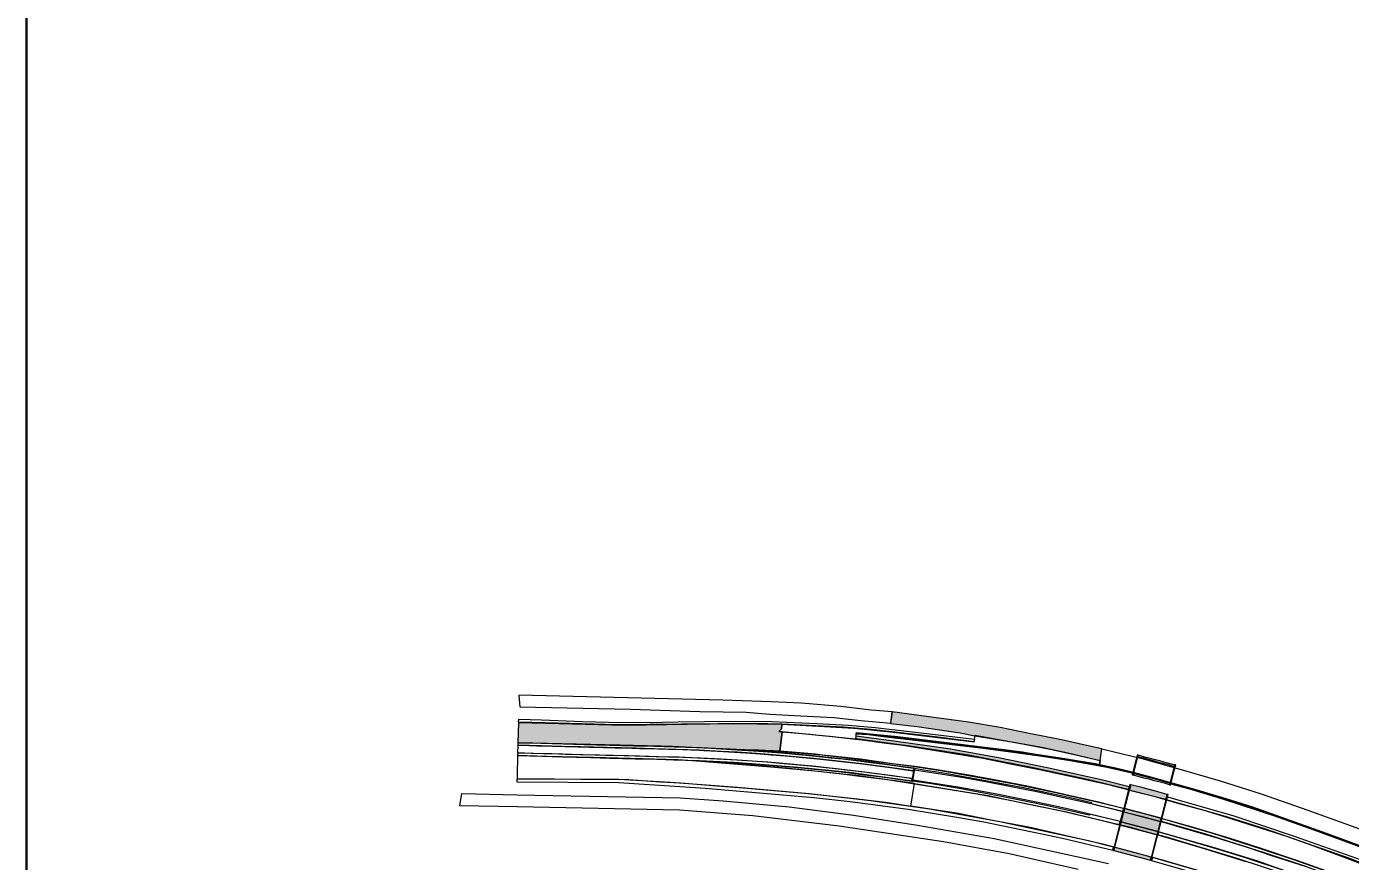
# Model space of a CAD drawing. Extents: x 2363427 to 2368559, y 6957299 to 6980140.
# Drawn here: x 2365245.7 to 2365430.7, y 6979906.7 to 6980023.4 of the extents above; entities that cross this region are included whole.
import ezdxf

# ---------------------------------------------------------------- set-up
doc = ezdxf.new("R2010")
doc.units = 0
doc.header["$LTSCALE"] = 5.6
for name, color, linetype, lineweight in [('10', 7, 'Continuous', 13), ('11', 7, 'Continuous', 13), ('12', 7, 'Continuous', 13), ('14', 7, 'Continuous', 13), ('62', 7, 'Continuous', 25), ('9', 7, 'Continuous', 13)]:
    doc.layers.add(name, color=color, linetype=linetype, lineweight=lineweight)

msp = doc.modelspace()

# ---------------------------------------------------------------- hatches: boundary and pattern name
at = {"layer": '10'}
for points in [[(2365314.396, 6979923.302), (2365314.459, 6979926.147), (2365329.318, 6979925.747), (2365338.011, 6979925.894), (2365344.37, 6979925.991), (2365351.24, 6979925.888), (2365351.17, 6979925.259), (2365350.784, 6979924.88), (2365351.248, 6979924.835), (2365350.927, 6979922.111), (2365347.962, 6979922.276), (2365346.057, 6979922.324), (2365344.92, 6979922.345), (2365339.966, 6979922.585), (2365339.56, 6979922.6), (2365335.969, 6979922.749), (2365335.682, 6979922.752), (2365334.341, 6979922.799), (2365328.6, 6979922.945)], [(2365399.61, 6979916.763), (2365394.112, 6979918.1), (2365386.09, 6979919.837), (2365377.323, 6979921.542), (2365369.167, 6979922.799), (2365365.971, 6979923.253), (2365361.547, 6979923.822), (2365361.597, 6979924.269), (2365366.881, 6979923.579), (2365374.486, 6979922.472), (2365381.483, 6979921.216), (2365388.28, 6979919.846), (2365396.088, 6979918.094), (2365399.73, 6979917.192)], [(2365400.136, 6979919.023), (2365396.668, 6979919.816), (2365391.5, 6979920.758), (2365387.268, 6979921.399), (2365382.851, 6979922.038), (2365378.99, 6979922.525), (2365370.664, 6979923.501), (2365365.76, 6979924.099), (2365363.338, 6979924.388), (2365361.614, 6979924.478), (2365361.593, 6979924.631), (2365365.04, 6979924.297), (2365367.702, 6979924.03), (2365372.458, 6979923.453), (2365377.45, 6979922.833), (2365380.635, 6979922.456), (2365385.902, 6979921.771), (2365389.698, 6979921.152), (2365394.555, 6979920.403), (2365396.83, 6979919.948), (2365397.639, 6979919.772), (2365398.254, 6979919.63), (2365400.253, 6979919.142), (2365400.209, 6979918.972)]]:
    msp.add_hatch(color=256, dxfattribs=at).paths.add_polyline_path(points)
at = {"layer": '12'}
for points in [[(2365400.328, 6979918.758), (2365400.858, 6979920.945), (2365401.017, 6979921.556), (2365400.94, 6979921.569), (2365400.876, 6979921.581), (2365400.709, 6979920.98), (2365400.181, 6979918.793)], [(2365401.078, 6979921.543), (2365402.053, 6979921.296), (2365402.692, 6979921.131), (2365402.822, 6979921.097), (2365403.779, 6979920.85), (2365404.433, 6979920.674), (2365404.564, 6979920.639), (2365405.437, 6979920.411), (2365406.068, 6979920.233), (2365406.105, 6979920.241), (2365406.039, 6979919.954), (2365405.992, 6979919.963), (2365405.398, 6979920.149), (2365404.662, 6979920.344), (2365403.85, 6979920.556), (2365403.133, 6979920.758), (2365402.403, 6979920.932), (2365401.748, 6979921.119), (2365401.271, 6979921.244), (2365401.005, 6979921.307), (2365400.935, 6979921.322), (2365401.002, 6979921.554)], [(2365405.542, 6979917.356), (2365406.071, 6979919.543), (2365406.255, 6979920.223), (2365406.108, 6979920.248), (2365405.923, 6979919.578), (2365405.394, 6979917.391)], [(2365369.522, 6979917.903), (2365369.791, 6979919.707), (2365369.656, 6979919.725), (2365369.386, 6979917.923)], [(2365400.483, 6979918.978), (2365401.459, 6979918.731), (2365402.097, 6979918.566), (2365402.227, 6979918.532), (2365403.184, 6979918.284), (2365403.838, 6979918.109), (2365403.969, 6979918.074), (2365404.843, 6979917.846), (2365405.473, 6979917.668), (2365405.397, 6979917.398), (2365404.804, 6979917.584), (2365404.067, 6979917.779), (2365403.255, 6979917.991), (2365402.539, 6979918.193), (2365401.808, 6979918.367), (2365401.153, 6979918.554), (2365400.676, 6979918.679), (2365400.41, 6979918.742), (2365400.271, 6979918.777), (2365400.325, 6979918.991), (2365400.366, 6979919.001)], [(2365397.623, 6979908.216), (2365399.965, 6979917.42), (2365399.833, 6979917.453), (2365397.492, 6979908.25)], [(2365405.054, 6979916.072), (2365403.448, 6979916.511), (2365401.708, 6979916.972), (2365399.965, 6979917.42), (2365399.784, 6979916.687), (2365404.114, 6979915.574), (2365404.91, 6979915.386)], [(2365402.844, 6979906.835), (2365405.185, 6979916.038), (2365405.054, 6979916.072), (2365402.712, 6979906.868)], [(2365404.11, 6979912.302), (2365404.219, 6979912.752), (2365399.09, 6979914.083), (2365398.981, 6979913.654), (2365401.483, 6979913.008)], [(2365403.629, 6979910.435), (2365402.097, 6979910.864), (2365399.616, 6979911.529), (2365398.521, 6979911.786), (2365398.62, 6979912.246), (2365402.477, 6979911.222), (2365403.749, 6979910.885)], [(2365402.713, 6979906.871), (2365402.824, 6979907.306), (2365400.251, 6979907.997), (2365398.346, 6979908.502), (2365397.721, 6979908.659), (2365397.619, 6979908.222)]]:
    msp.add_hatch(color=256, dxfattribs=at).paths.add_polyline_path(points)
at = {"layer": '14'}
msp.add_hatch(color=256, dxfattribs=at).paths.add_polyline_path([(2365403.734, 6979910.883), (2365401.787, 6979911.406), (2365399.974, 6979911.887), (2365398.644, 6979912.229), (2365399.005, 6979913.646), (2365401.422, 6979913.012), (2365403.862, 6979912.37), (2365404.086, 6979912.267)])
at = {"layer": '9'}
msp.add_hatch(color=256, dxfattribs=at).paths.add_polyline_path([(2365395.709, 6979920.833), (2365395.953, 6979922.44), (2365394.197, 6979922.841), (2365390.318, 6979923.689), (2365385.772, 6979924.598), (2365381.711, 6979925.446), (2365377.287, 6979926.173), (2365372.438, 6979926.839), (2365366.62, 6979927.627), (2365366.428, 6979925.988), (2365370.135, 6979925.567), (2365376.135, 6979924.659), (2365378.207, 6979924.244), (2365383.59, 6979923.386), (2365387.53, 6979922.659), (2365391.167, 6979921.872)])

# ---------------------------------------------------------------- linework, layer by layer
at = {"layer": '10'}
for points in [[(2365314.396, 6979923.302), (2365314.459, 6979926.147), (2365329.318, 6979925.747), (2365338.011, 6979925.894), (2365344.37, 6979925.991), (2365351.24, 6979925.888), (2365351.17, 6979925.259), (2365350.784, 6979924.88), (2365351.248, 6979924.835), (2365350.927, 6979922.111), (2365347.962, 6979922.276), (2365346.057, 6979922.324), (2365344.92, 6979922.345), (2365339.966, 6979922.585), (2365339.56, 6979922.6), (2365335.969, 6979922.749), (2365335.682, 6979922.752), (2365334.341, 6979922.799), (2365328.6, 6979922.945)], [(2365378.076, 6979923.445), (2365373.402, 6979924.027), (2365369.891, 6979924.46), (2365363.701, 6979925.147), (2365359.798, 6979925.463), (2365351.243, 6979925.904), (2365347.35, 6979925.971), (2365337.224, 6979925.916), (2365328.216, 6979925.787), (2365324.998, 6979925.881), (2365318.173, 6979926.07), (2365314.451, 6979926.165), (2365314.466, 6979926.591), (2365317.64, 6979926.511), (2365323.378, 6979926.28), (2365327.026, 6979926.157), (2365332.36, 6979926.132), (2365336.734, 6979926.241), (2365344.115, 6979926.33), (2365349.824, 6979926.275), (2365356.106, 6979925.999), (2365360.537, 6979925.741), (2365364.263, 6979925.44), (2365370.693, 6979924.679), (2365378.134, 6979923.798)], [(2365399.61, 6979916.763), (2365394.112, 6979918.1), (2365386.09, 6979919.837), (2365377.323, 6979921.542), (2365369.167, 6979922.799), (2365365.971, 6979923.253), (2365361.547, 6979923.822), (2365361.597, 6979924.269), (2365366.881, 6979923.579), (2365374.486, 6979922.472), (2365381.483, 6979921.216), (2365388.28, 6979919.846), (2365396.088, 6979918.094), (2365399.73, 6979917.192)], [(2365400.136, 6979919.023), (2365396.668, 6979919.816), (2365391.5, 6979920.758), (2365387.268, 6979921.399), (2365382.851, 6979922.038), (2365378.99, 6979922.525), (2365370.664, 6979923.501), (2365365.76, 6979924.099), (2365363.338, 6979924.388), (2365361.614, 6979924.478), (2365361.593, 6979924.631), (2365365.04, 6979924.297), (2365367.702, 6979924.03), (2365372.458, 6979923.453), (2365377.45, 6979922.833), (2365380.635, 6979922.456), (2365385.902, 6979921.771), (2365389.698, 6979921.152), (2365394.555, 6979920.403), (2365396.83, 6979919.948), (2365397.639, 6979919.772), (2365398.254, 6979919.63), (2365400.253, 6979919.142), (2365400.209, 6979918.972)], [(2365398.837, 6979913.707), (2365394.5, 6979914.752), (2365394.524, 6979914.874), (2365391.734, 6979915.526), (2365384.993, 6979916.988), (2365374.076, 6979919.005), (2365371.626, 6979919.375), (2365369.719, 6979919.719), (2365363.95, 6979920.52), (2365360.355, 6979920.954), (2365355.631, 6979921.475), (2365351.078, 6979921.897), (2365344.771, 6979922.336), (2365347.173, 6979922.283), (2365350.537, 6979922.118), (2365356.866, 6979921.594), (2365364.402, 6979920.678), (2365369.475, 6979920.011), (2365373.96, 6979919.332), (2365383.673, 6979917.573), (2365389.698, 6979916.306), (2365395.637, 6979914.955), (2365398.961, 6979914.132)], [(2365368.971, 6979914.486), (2365369.26, 6979914.435), (2365369.779, 6979917.587), (2365369.491, 6979917.634), (2365367.1, 6979917.961), (2365365.558, 6979918.17), (2365361.736, 6979918.634), (2365359.972, 6979918.877), (2365355.42, 6979919.358), (2365351.772, 6979919.726), (2365348.661, 6979920.002), (2365345.578, 6979920.263), (2365342.722, 6979920.472), (2365338.771, 6979920.767), (2365336.722, 6979920.896), (2365333.441, 6979920.986), (2365330.082, 6979921.082), (2365324.91, 6979921.211), (2365318.335, 6979921.391), (2365314.313, 6979921.493), (2365314.261, 6979918.668), (2365314.243, 6979918.289), (2365329.845, 6979918.137), (2365334.168, 6979917.844), (2365337.096, 6979917.674), (2365342.128, 6979917.283), (2365345.834, 6979917.014), (2365350.112, 6979916.6), (2365354.389, 6979916.258), (2365357.912, 6979915.868), (2365361.801, 6979915.454), (2365366.085, 6979914.92)], [(2365338.76, 6979920.804), (2365349.69, 6979919.932), (2365355.818, 6979919.358), (2365361.963, 6979918.707), (2365366.004, 6979918.137), (2365378.532, 6979916.137), (2365383.054, 6979915.272), (2365391.007, 6979913.654), (2365398.364, 6979911.873), (2365398.472, 6979912.274), (2365394.272, 6979913.3), (2365394.165, 6979913.166), (2365388.145, 6979914.543), (2365382.367, 6979915.706), (2365376.01, 6979916.894), (2365372.131, 6979917.544), (2365369.482, 6979917.924), (2365360.613, 6979919.116), (2365353.503, 6979919.826), (2365349.409, 6979920.182), (2365344.555, 6979920.523)], [(2365314.18, 6979917.819), (2365328.436, 6979917.725), (2365340.515, 6979916.963), (2365355.68, 6979915.651), (2365360.778, 6979915.084), (2365368.877, 6979913.993), (2365375.932, 6979912.865), (2365379.45, 6979912.229), (2365387.326, 6979910.624), (2365390.426, 6979909.948), (2365397.481, 6979908.261), (2365397.579, 6979908.694), (2365394.061, 6979909.567), (2365381.703, 6979912.257), (2365371.868, 6979913.99), (2365363.624, 6979915.163), (2365355.059, 6979916.156), (2365345.016, 6979917.055), (2365335.654, 6979917.727), (2365328.432, 6979918.159), (2365323.167, 6979918.169), (2365314.193, 6979918.227)], [(2365463.692, 6979895.078), (2365459.859, 6979896.847), (2365457.028, 6979898.13), (2365448.185, 6979902.157), (2365443.124, 6979904.318), (2365437.393, 6979906.625), (2365431.19, 6979909.022), (2365425.58, 6979911.083), (2365420.083, 6979913.021), (2365412.844, 6979915.419), (2365408.237, 6979916.786), (2365405.587, 6979917.518), (2365405.644, 6979917.686), (2365410.863, 6979916.186), (2365419.294, 6979913.481), (2365426.885, 6979910.766), (2365433.872, 6979908.198), (2365440.69, 6979905.484), (2365444.964, 6979903.751), (2365450, 6979901.559), (2365454.247, 6979899.609), (2365463.772, 6979895.247)], [(2365463.247, 6979893.985), (2365446.678, 6979900.604), (2365430.572, 6979907.107), (2365418.82, 6979911.214), (2365413.52, 6979912.892), (2365404.973, 6979915.33), (2365405.126, 6979915.746), (2365414.363, 6979913.076), (2365422.798, 6979910.258), (2365431.492, 6979907.178), (2365437.926, 6979904.74), (2365443.218, 6979902.497), (2365451.574, 6979899.152), (2365463.448, 6979894.398)]]:
    msp.add_lwpolyline(points, close=True, dxfattribs=at)
for points in [[(2365428.547, 6979904.906), (2365423.315, 6979906.805), (2365418.052, 6979908.556), (2365413.853, 6979909.908), (2365408.736, 6979911.45), (2365402.553, 6979913.181), (2365395.451, 6979915.012), (2365390.714, 6979916.074), (2365385.711, 6979917.168), (2365380.423, 6979918.216), (2365377.076, 6979918.817), (2365373.196, 6979919.454), (2365369.83, 6979919.972), (2365366.677, 6979920.358), (2365362.198, 6979920.998), (2365358.782, 6979921.379), (2365356.915, 6979921.571), (2365355.948, 6979921.692), (2365353.774, 6979921.883), (2365350.927, 6979922.111), (2365351.248, 6979924.835), (2365353.497, 6979924.631), (2365355.145, 6979924.479), (2365355.974, 6979924.398), (2365358.394, 6979924.175), (2365359.871, 6979924.001), (2365361.514, 6979923.806), (2365362.424, 6979923.686), (2365365.797, 6979923.26), (2365367.798, 6979923.006), (2365371.312, 6979922.444), (2365374.463, 6979921.934), (2365377.869, 6979921.391), (2365379.136, 6979921.187), (2365382.727, 6979920.446), (2365387.434, 6979919.504), (2365392.823, 6979918.346), (2365396.878, 6979917.44), (2365399.719, 6979916.695), (2365403.182, 6979915.826), (2365406.67, 6979914.814), (2365410.18, 6979913.861), (2365413.187, 6979912.96), (2365417.298, 6979911.657), (2365421.577, 6979910.267), (2365425.111, 6979909.039), (2365430.036, 6979907.21), (2365437.801, 6979904.229)], [(2365409.328, 6979905.425), (2365404.271, 6979906.94), (2365400.414, 6979907.935), (2365396.241, 6979909.06), (2365390.776, 6979910.326), (2365385.906, 6979911.458), (2365380.21, 6979912.537), (2365375.908, 6979913.409), (2365369.26, 6979914.435), (2365369.779, 6979917.587), (2365375.373, 6979916.651), (2365380.057, 6979915.901), (2365385.499, 6979914.762), (2365390.307, 6979913.757), (2365395.24, 6979912.624), (2365399.667, 6979911.496), (2365404.536, 6979910.173), (2365409.782, 6979908.656), (2365416.039, 6979906.683)], [(2365424.411, 6979905.997), (2365418.815, 6979907.864), (2365410.312, 6979910.564), (2365404.258, 6979912.264), (2365404.359, 6979912.695), (2365411.38, 6979910.642), (2365418.189, 6979908.477), (2365422.71, 6979906.993), (2365428.266, 6979904.997)], [(2365422.615, 6979904.561), (2365414.851, 6979907.112), (2365405.17, 6979910.034), (2365403.765, 6979910.414), (2365403.878, 6979910.835), (2365408.088, 6979909.645), (2365412.63, 6979908.294), (2365415.813, 6979907.291), (2365421.748, 6979905.332)], [(2365410.417, 6979905.133), (2365402.991, 6979907.247), (2365402.867, 6979906.824), (2365409.532, 6979904.933)]]:
    msp.add_lwpolyline(points, dxfattribs=at)
at = {"layer": '11'}
msp.add_lwpolyline([(2365378.222, 6979924.333), (2365385.095, 6979923.108), (2365388.719, 6979922.384), (2365392.284, 6979921.618), (2365395.709, 6979920.833), (2365395.585, 6979920.223), (2365395.295, 6979920.28), (2365390.784, 6979921.05), (2365386.126, 6979921.746), (2365384.836, 6979921.96), (2365381.903, 6979922.343), (2365379.199, 6979922.673), (2365367.439, 6979924.103), (2365361.601, 6979924.68), (2365361.514, 6979923.807), (2365350.784, 6979924.88), (2365351.171, 6979925.26), (2365351.24, 6979925.889), (2365358.032, 6979925.532), (2365361.219, 6979925.339), (2365363.2, 6979925.156), (2365364.997, 6979924.972), (2365366.427, 6979924.826), (2365378.08, 6979923.431)], close=True, dxfattribs=at)
at = {"layer": '12'}
for points in [[(2365369.386, 6979917.924), (2365369.44, 6979918.28), (2365366.873, 6979918.646), (2365364.558, 6979918.958), (2365363.111, 6979919.143), (2365360.414, 6979919.474), (2365358.884, 6979919.653), (2365357.944, 6979919.744), (2365356.001, 6979919.957), (2365353.936, 6979920.156), (2365352.946, 6979920.248), (2365350.903, 6979920.422), (2365349.781, 6979920.515), (2365347.792, 6979920.665), (2365345.023, 6979920.859), (2365342.145, 6979921.023), (2365339.425, 6979921.154), (2365336.883, 6979921.261), (2365333.682, 6979921.348), (2365330.699, 6979921.421), (2365327.644, 6979921.503), (2365325.097, 6979921.571), (2365323.049, 6979921.619), (2365320.642, 6979921.678), (2365318, 6979921.745), (2365314.323, 6979921.853), (2365314.313, 6979921.493), (2365317.714, 6979921.397), (2365320.575, 6979921.324), (2365324.515, 6979921.217), (2365327.208, 6979921.154), (2365330.763, 6979921.062), (2365333.782, 6979920.985), (2365336.125, 6979920.917), (2365339.393, 6979920.791), (2365341.591, 6979920.689), (2365344.946, 6979920.5), (2365348.174, 6979920.272), (2365350.571, 6979920.089), (2365352.891, 6979919.885), (2365354.458, 6979919.744), (2365355.765, 6979919.614), (2365357.799, 6979919.405), (2365360.341, 6979919.12), (2365361.316, 6979919.003), (2365362.717, 6979918.829), (2365364.382, 6979918.623), (2365366.25, 6979918.371), (2365367.112, 6979918.252), (2365368.766, 6979918.02)], [(2365369.656, 6979919.726), (2365369.602, 6979919.369), (2365367.606, 6979919.663), (2365366.274, 6979919.843), (2365364.488, 6979920.085), (2365362.387, 6979920.344), (2365358.697, 6979920.781), (2365355.733, 6979921.085), (2365353.045, 6979921.347), (2365349.985, 6979921.604), (2365347.738, 6979921.773), (2365345, 6979921.962), (2365342.749, 6979922.093), (2365339.62, 6979922.253), (2365336.456, 6979922.374), (2365333.368, 6979922.456), (2365330.772, 6979922.525), (2365326.799, 6979922.627), (2365323.099, 6979922.723), (2365320.511, 6979922.781), (2365317.587, 6979922.854), (2365314.387, 6979922.942), (2365314.396, 6979923.302), (2365317.615, 6979923.222), (2365320.675, 6979923.14), (2365323.54, 6979923.062), (2365327.104, 6979922.97), (2365330.531, 6979922.883), (2365333.373, 6979922.819), (2365336.206, 6979922.742), (2365339.371, 6979922.616), (2365341.309, 6979922.534), (2365344.951, 6979922.321), (2365347.987, 6979922.122), (2365351.143, 6979921.87), (2365353.118, 6979921.7), (2365355.983, 6979921.424), (2365358.085, 6979921.202), (2365359.733, 6979921.028), (2365361.256, 6979920.847), (2365362.69, 6979920.676), (2365362.963, 6979920.64), (2365364.022, 6979920.505), (2365365.608, 6979920.298), (2365365.932, 6979920.25), (2365366.601, 6979920.163), (2365369.643, 6979919.726), (2365368.19, 6979919.94)], [(2365400.328, 6979918.758), (2365400.858, 6979920.945), (2365401.017, 6979921.556), (2365400.94, 6979921.569), (2365400.876, 6979921.581), (2365400.709, 6979920.98), (2365400.181, 6979918.793)], [(2365401.078, 6979921.543), (2365402.053, 6979921.296), (2365402.692, 6979921.131), (2365402.822, 6979921.097), (2365403.779, 6979920.85), (2365404.433, 6979920.674), (2365404.564, 6979920.639), (2365405.437, 6979920.411), (2365406.068, 6979920.233), (2365406.105, 6979920.241), (2365406.039, 6979919.954), (2365405.992, 6979919.963), (2365405.398, 6979920.149), (2365404.662, 6979920.344), (2365403.85, 6979920.556), (2365403.133, 6979920.758), (2365402.403, 6979920.932), (2365401.748, 6979921.119), (2365401.271, 6979921.244), (2365401.005, 6979921.307), (2365400.935, 6979921.322), (2365401.002, 6979921.554)], [(2365405.542, 6979917.356), (2365406.071, 6979919.543), (2365406.255, 6979920.223), (2365406.108, 6979920.248), (2365405.923, 6979919.578), (2365405.394, 6979917.391)], [(2365369.522, 6979917.903), (2365369.791, 6979919.707), (2365369.656, 6979919.725), (2365369.386, 6979917.923)], [(2365400.483, 6979918.978), (2365401.459, 6979918.731), (2365402.097, 6979918.566), (2365402.227, 6979918.532), (2365403.184, 6979918.284), (2365403.838, 6979918.109), (2365403.969, 6979918.074), (2365404.843, 6979917.846), (2365405.473, 6979917.668), (2365405.397, 6979917.398), (2365404.804, 6979917.584), (2365404.067, 6979917.779), (2365403.255, 6979917.991), (2365402.539, 6979918.193), (2365401.808, 6979918.367), (2365401.153, 6979918.554), (2365400.676, 6979918.679), (2365400.41, 6979918.742), (2365400.271, 6979918.777), (2365400.325, 6979918.991), (2365400.366, 6979919.001)], [(2365397.623, 6979908.216), (2365399.965, 6979917.42), (2365399.833, 6979917.453), (2365397.492, 6979908.25)], [(2365405.054, 6979916.072), (2365403.448, 6979916.511), (2365401.708, 6979916.972), (2365399.965, 6979917.42), (2365399.784, 6979916.687), (2365404.114, 6979915.574), (2365404.91, 6979915.386)], [(2365402.844, 6979906.835), (2365405.185, 6979916.038), (2365405.054, 6979916.072), (2365402.712, 6979906.868)], [(2365404.11, 6979912.302), (2365404.219, 6979912.752), (2365399.09, 6979914.083), (2365398.981, 6979913.654), (2365401.483, 6979913.008)], [(2365403.629, 6979910.435), (2365402.097, 6979910.864), (2365399.616, 6979911.529), (2365398.521, 6979911.786), (2365398.62, 6979912.246), (2365402.477, 6979911.222), (2365403.749, 6979910.885)], [(2365402.713, 6979906.871), (2365402.824, 6979907.306), (2365400.251, 6979907.997), (2365398.346, 6979908.502), (2365397.721, 6979908.659), (2365397.619, 6979908.222)]]:
    msp.add_lwpolyline(points, close=True, dxfattribs=at)
at = {"layer": '14'}
for points in [[(2365389.535, 6979915.891), (2365393.596, 6979914.972), (2365396.882, 6979914.177), (2365398.885, 6979913.676), (2365398.489, 6979912.268), (2365394.559, 6979913.24), (2365391.748, 6979913.909), (2365389.218, 6979914.463), (2365386.977, 6979914.951), (2365381.252, 6979916.099), (2365375.815, 6979917.095), (2365369.548, 6979918.08), (2365369.563, 6979918.078), (2365369.416, 6979918.098), (2365369.438, 6979918.274), (2365368.636, 6979918.394), (2365366.339, 6979918.718), (2365364.087, 6979919.018), (2365362.779, 6979919.189), (2365361.496, 6979919.345), (2365359.108, 6979919.624), (2365356.123, 6979919.937), (2365354.221, 6979920.129), (2365350.495, 6979920.458), (2365349.261, 6979920.56), (2365345.629, 6979920.817), (2365343.547, 6979920.941), (2365342.74, 6979920.989), (2365339.895, 6979921.136), (2365339.524, 6979921.148), (2365337.415, 6979921.232), (2365335.667, 6979921.29), (2365335.379, 6979921.3), (2365333.988, 6979921.334), (2365332.635, 6979921.37), (2365331.345, 6979921.407), (2365329.816, 6979921.455), (2365329.318, 6979921.464), (2365327.075, 6979921.524), (2365326.642, 6979921.531), (2365325.755, 6979921.553), (2365323.408, 6979921.61), (2365320.984, 6979921.676), (2365319.103, 6979921.727), (2365317.917, 6979921.759), (2365316.529, 6979921.796), (2365315.294, 6979921.832), (2365314.323, 6979921.853), (2365314.387, 6979922.942), (2365315.923, 6979922.901), (2365316.997, 6979922.876), (2365319.184, 6979922.819), (2365322.741, 6979922.73), (2365324.313, 6979922.686), (2365325.253, 6979922.663), (2365326.251, 6979922.638), (2365327.929, 6979922.597), (2365328.689, 6979922.569), (2365329.208, 6979922.565), (2365331.333, 6979922.505), (2365333.894, 6979922.445), (2365334.072, 6979922.443), (2365335.324, 6979922.409), (2365336.233, 6979922.378), (2365339.66, 6979922.246), (2365339.752, 6979922.241), (2365340.321, 6979922.217), (2365342.232, 6979922.12), (2365346.2, 6979921.877), (2365348.238, 6979921.739), (2365349.76, 6979921.619), (2365352.316, 6979921.409), (2365354.142, 6979921.241), (2365356.186, 6979921.036), (2365359.146, 6979920.722), (2365361.247, 6979920.483), (2365362.482, 6979920.341), (2365364.611, 6979920.065), (2365366.383, 6979919.826), (2365368.56, 6979919.523), (2365369.593, 6979919.368), (2365369.628, 6979919.543), (2365369.775, 6979919.525), (2365372.195, 6979919.154), (2365376.393, 6979918.47), (2365379.956, 6979917.848), (2365383.013, 6979917.245), (2365386.849, 6979916.457)], [(2365403.734, 6979910.883), (2365401.787, 6979911.406), (2365399.974, 6979911.887), (2365398.644, 6979912.229), (2365399.005, 6979913.646), (2365401.422, 6979913.012), (2365403.862, 6979912.37), (2365404.086, 6979912.267)], [(2365526.778, 6979863.463), (2365520.512, 6979866.172), (2365495.587, 6979876.553), (2365484.659, 6979880.786), (2365471.777, 6979885.834), (2365457.796, 6979891.168), (2365436.127, 6979899.932), (2365426.219, 6979903.715), (2365422.025, 6979905.218), (2365417.719, 6979906.718), (2365411.368, 6979908.699), (2365403.848, 6979910.854), (2365404.225, 6979912.287), (2365407.055, 6979911.452), (2365412.178, 6979909.958), (2365416.352, 6979908.668), (2365419.769, 6979907.507), (2365424.486, 6979905.974), (2365429.559, 6979904.1), (2365436.675, 6979901.288), (2365456.46, 6979893.278), (2365496.137, 6979877.909), (2365521.264, 6979868.028), (2365526.769, 6979865.901)]]:
    msp.add_lwpolyline(points, close=True, dxfattribs=at)
at = {"layer": '62', "lineweight": 35}
msp.add_line((2365245.693, 6980140.179), (2365245.693, 6979456.017), dxfattribs=at)
at = {"layer": '9'}
for points in [[(2365366.62, 6979927.627), (2365363.692, 6979927.857), (2365359.449, 6979928.342), (2365353.933, 6979928.826), (2365349.751, 6979929.008), (2365342.976, 6979929.261), (2365314.481, 6979929.953), (2365314.628, 6979928.329), (2365330.089, 6979927.978), (2365339.75, 6979927.675), (2365346.235, 6979927.554), (2365349.569, 6979927.312), (2365353.812, 6979927.07), (2365358.479, 6979926.827), (2365362.261, 6979926.415), (2365366.43, 6979926.015)], [(2365395.709, 6979920.833), (2365395.953, 6979922.44), (2365394.197, 6979922.841), (2365390.318, 6979923.689), (2365385.772, 6979924.598), (2365381.711, 6979925.446), (2365377.287, 6979926.173), (2365372.438, 6979926.839), (2365366.62, 6979927.627), (2365366.428, 6979925.988), (2365370.135, 6979925.567), (2365376.135, 6979924.659), (2365378.207, 6979924.244), (2365383.59, 6979923.386), (2365387.53, 6979922.659), (2365391.167, 6979921.872)]]:
    msp.add_lwpolyline(points, close=True, dxfattribs=at)
for points in [[(2365437.835, 6979906.644), (2365432.034, 6979908.897), (2365426.824, 6979910.813), (2365417.007, 6979914.27), (2365413.288, 6979915.44), (2365409.245, 6979916.669), (2365402.79, 6979918.498), (2365400.147, 6979919.183), (2365397.637, 6979919.771), (2365395.583, 6979920.218), (2365395.709, 6979920.833), (2365395.953, 6979922.44), (2365401.683, 6979921.051), (2365407.136, 6979919.522), (2365412.446, 6979917.965), (2365418.21, 6979916.131), (2365424.728, 6979913.871), (2365430.913, 6979911.611), (2365441.775, 6979907.656), (2365450.566, 6979904.431)], [(2365392.609, 6979905.561), (2365382.991, 6979907.777), (2365373.799, 6979909.46), (2365359.252, 6979911.649), (2365347.16, 6979913.081), (2365336.921, 6979913.884), (2365314.225, 6979914.339), (2365306.233, 6979914.494), (2365306.53, 6979916.202), (2365314.2, 6979916.002), (2365336.999, 6979915.572), (2365343.032, 6979915.154), (2365352.233, 6979914.323), (2365361.258, 6979913.168), (2365370.193, 6979911.771), (2365380.896, 6979909.908), (2365396.856, 6979906.406)]]:
    msp.add_lwpolyline(points, dxfattribs=at)

doc.saveas('drawing.dxf')
